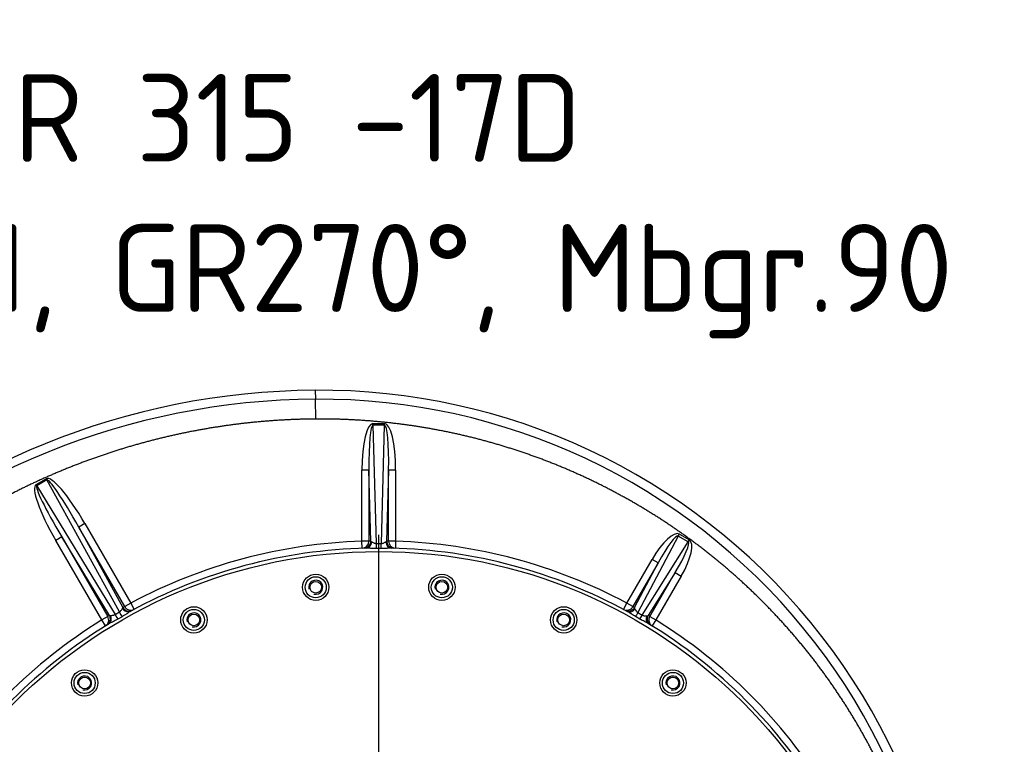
# Model space of a CAD drawing. Header units: metres. Extents: x -270273 to 328371, y -146885 to 591473.
# Tile 465 of 473: x 154677 to 155237, y 438090 to 438503. Entities that reach past the tile are written whole.
import ezdxf
from ezdxf import colors
from ezdxf.entities.mleader import LeaderData, LeaderLine
from ezdxf.math import Vec2, Vec3

# ---------------------------------------------------------------- set-up
doc = ezdxf.new("R2010")
doc.units = ezdxf.units.M
doc.layers.get('0').update_dxf_attribs({"color": 151})
doc.layers.add('Iv-status-nieuw', color=170, linetype='Continuous')
doc.layers.add('Rahmen', color=7, linetype='Continuous')
doc.styles.get("Standard").update_dxf_attribs({"font": 'iv-font.shx'})

# ---------------------------------------------------------------- blocks, each defined once
blk = doc.blocks.new('_Dot')
at = {"color": 0, "linetype": 'ByBlock', "lineweight": -2}
blk.add_line((-0.5, 0), (-1, 0), dxfattribs=at)
at = {"color": 0, "linetype": 'ByBlock', "const_width": 0.5}
blk.add_lwpolyline([(-0.25, 0, 1), (0.25, 0, 1)], format="xyb", close=True, dxfattribs=at)
blk = doc.blocks.new('Ventilator 2 Z.A.Z.')
for p, q in [((52848.88, -11754.05), (52849.25, -11759.15)), ((52849.33, -11770.45), (52849.25, -11759.15)), ((52881.88, -11773.02), (52888.48, -11773.02)), ((52881.88, -11773.96), (52881.88, -11773.02)), ((52888.48, -11773.96), (52888.48, -11773.02)), ((52881.88, -11773.96), (52883.73, -11841.25)), ((52888.48, -11773.96), (52881.88, -11773.96)), ((52886.63, -11841.25), (52888.48, -11773.96)), ((52875.61, -11840.01), (52875.61, -11799.54)), ((52879.59, -11799.54), (52875.61, -11799.54)), ((52880.7, -11839.98), (52879.59, -11799.54)), ((52879.59, -11799.54), (52879.59, -11840.01)), ((52890.78, -11799.54), (52889.66, -11839.98)), ((52890.78, -11840.01), (52890.78, -11799.54)), ((52894.75, -11799.54), (52890.78, -11799.54)), ((52894.75, -11799.54), (52894.75, -11840.01)), ((52690.19, -11807.74), (52695.92, -11804.44)), ((52696.3, -11805.09), (52690.57, -11808.39)), ((52695.92, -11804.44), (52696.3, -11805.09)), ((52737.55, -11880.28), (52696.3, -11805.09)), ((52690.19, -11807.74), (52690.57, -11808.39)), ((52690.57, -11808.39), (52735.06, -11881.72)), ((52717.9, -11829.98), (52714.46, -11831.97)), ((52714.46, -11831.97), (52739.6, -11877.79)), ((52740.6, -11877.25), (52714.46, -11831.97)), ((52717.9, -11829.98), (52744.05, -11875.26)), ((52704.77, -11837.56), (52701.33, -11839.55)), ((52727.47, -11884.83), (52701.33, -11839.55)), ((52731.88, -11882.25), (52704.77, -11837.56)), ((52704.77, -11837.56), (52730.91, -11882.85)), ((52875.74, -11844.01), (52875.61, -11840.01)), ((52879.59, -11840.01), (52875.61, -11840.01)), ((52885.18, -12136.23), (52885.18, -11836.36)), ((52894.75, -11840.01), (52890.78, -11840.01)), ((52894.75, -11840.01), (52894.62, -11844.01)), ((53055.63, -11837.07), (53032.6, -11880.6)), ((53035.13, -11882.06), (53061.32, -11840.35)), ((53055.63, -11837.07), (53056.25, -11836)), ((53061.32, -11840.35), (53055.63, -11837.07)), ((53056.25, -11836), (53061.93, -11839.28)), ((53061.32, -11840.35), (53061.93, -11839.28)), ((52883.73, -11841.25), (52886.63, -11841.25)), ((52886.61, -11844.16), (52883.75, -11844.16)), ((53026.32, -11875.26), (53040.72, -11850.32)), ((53044.16, -11852.3), (53040.72, -11850.32)), ((53044.16, -11852.3), (53029.76, -11877.25)), ((53030.7, -11877.76), (53044.16, -11852.3)), ((53053.85, -11857.9), (53038.54, -11882.28)), ((53039.45, -11882.85), (53053.85, -11857.9)), ((53057.3, -11859.89), (53042.89, -11884.83)), ((53053.85, -11857.9), (53057.3, -11859.89)), ((52744.05, -11875.26), (52740.6, -11877.25)), ((52744.05, -11875.26), (52745.93, -11878.79)), ((53024.43, -11878.79), (53026.32, -11875.26)), ((53029.76, -11877.25), (53026.32, -11875.26)), ((52730.91, -11882.85), (52727.47, -11884.83)), ((52729.58, -11888.23), (52727.47, -11884.83)), ((52735.06, -11881.72), (52737.55, -11880.28)), ((52739.08, -11882.96), (52736.62, -11884.38)), ((53033.8, -11884.33), (53031.31, -11882.89)), ((53032.6, -11880.6), (53035.13, -11882.06)), ((53039.45, -11882.85), (53042.89, -11884.83)), ((53042.89, -11884.83), (53040.78, -11888.23))]:
    blk.add_line(p, q)
for centre, radius in [((52885.18, -12138.86), 293), ((52849.29, -11866.21), 7.5), ((52849.29, -11866.21), 6), ((52849.29, -11866.21), 6), ((52849.29, -11866.21), 3.32), ((52921.08, -11866.21), 7.5), ((52921.08, -11866.21), 6), ((52921.08, -11866.21), 6), ((52921.08, -11866.21), 3.32), ((52779.94, -11884.79), 7.5), ((52779.94, -11884.79), 6), ((52779.94, -11884.79), 6), ((52990.42, -11884.79), 7.5), ((52990.42, -11884.79), 6), ((52990.42, -11884.79), 6), ((52779.94, -11884.79), 3.32), ((52990.42, -11884.79), 3.32), ((52717.77, -11920.69), 7.5), ((53052.59, -11920.69), 7.5), ((52717.77, -11920.69), 6), ((52717.77, -11920.69), 6), ((52717.77, -11920.69), 3.32), ((53052.59, -11920.69), 6), ((53052.59, -11920.69), 6), ((53052.59, -11920.69), 3.32)]:
    blk.add_circle(centre, radius)
for centre, radius, start, end in [((52852, -12172.04), 418, 90.4278, 175.4473), ((52851.58, -12115.52), 361.48, 348.3021, 90.4278), ((52851.85, -12172.19), 413.04, 90.361, 175.3811), ((52851.46, -12115.37), 356.22, 348.2259, 90.3557), ((52885.18, -12138.86), 299, 91.8342, 118.1658), ((52889.16, -12138.86), 299, 91.6208, 91.8342), ((52881.21, -12138.86), 299, 88.1658, 88.3792), ((52885.18, -12138.86), 299, 61.8342, 88.1658), ((52885.18, -12138.86), 295, 91.3952, 118.585), ((52885.18, -12138.86), 295, 61.3595, 88.6048), ((52849.29, -11866.21), 4, 255, 195), ((52921.08, -11866.21), 4, 255, 195), ((52881.74, -12140.84), 299, 118.1658, 118.3841), ((52888.62, -12140.84), 299, 61.6294, 61.8342), ((52885.18, -12138.86), 299, 121.8342, 148.1658), ((52888.62, -12136.87), 299, 121.6159, 121.8342), ((52779.94, -11884.79), 4, 255, 195), ((52990.42, -11884.79), 4, 255, 195), ((52881.74, -12136.87), 299, 58.1658, 58.3706), ((52885.18, -12138.86), 299, 31.8342, 58.1658), ((52885.18, -12138.86), 295, 121.415, 148.5719), ((52885.18, -12138.86), 295, 31.288, 58.6405), ((52717.77, -11920.69), 4, 255, 195), ((53052.59, -11920.69), 4, 255, 195)]:
    blk.add_arc(centre, radius, start, end)
for centre, major_axis, ratio, start_param, end_param in [((52882.66, -11802.82), (0.82, -29.81), 0.23476, 3.135131, 4.595666), ((52887.71, -11802.82), (-0.82, -29.81), 0.23476, 1.687519, 3.148055), ((52882.66, -11802.82), (0.79, -28.87), 0.103883, 3.135131, 4.595666), ((52887.71, -11802.82), (-0.79, -28.87), 0.103883, 1.687519, 3.148055), ((52713.87, -11837.09), (17.92, -32.67), 0.187845, 1.686308, 3.145687), ((52713.87, -11837.09), (17.56, -32.01), 0.082162, 1.686308, 3.145687), ((52709.5, -11839.62), (19.33, -31.86), 0.187845, 3.137499, 4.596877), ((52709.5, -11839.62), (18.94, -31.22), 0.082162, 3.137499, 4.596877), ((53045.61, -11855.95), (-10.57, -19.99), 0.309559, 3.130103, 4.593055), ((52875.61, -11840.01), (-0.13, 4), 0.993565, 3.141593, 4.680582), ((52876.72, -11839.98), (-0.11, 4), 0.993567, 3.141593, 4.684282), ((52877.9, -11839.95), (-0.1, 4), 0.832484, 3.141593, 4.581963), ((52892.46, -11839.95), (-0.1, -4), 0.832484, 4.842815, 6.283185), ((52893.64, -11839.98), (-0.11, -4), 0.993567, 4.740496, 6.283185), ((52894.75, -11840.01), (-0.13, -4), 0.993565, 4.744196, 6.283185), ((53045.61, -11855.95), (-9.99, -18.89), 0.140354, 3.130103, 4.593055), ((53049.98, -11858.47), (-11.37, -18.1), 0.140354, 1.69013, 3.153082), ((53049.98, -11858.47), (-12.02, -19.15), 0.309559, 1.69013, 3.153082), ((52883.73, -11840.31), (0.02, -4), 0.001257, -1.333741, -0.274991), ((52886.63, -11840.31), (-0.02, -4), 0.001257, 0.274991, 1.333741), ((52742.12, -11876.3), (1.91, -3.51), 0.847856, 4.815887, 6.283185), ((52743.04, -11875.8), (1.9, -3.52), 0.993567, 4.74041, 6.283185), ((52744.05, -11875.26), (1.89, -3.53), 0.993565, 4.744196, 6.283185), ((53026.32, -11875.26), (1.89, 3.53), 0.993565, 3.141593, 4.680582), ((53027.26, -11875.77), (-1.9, -3.52), 0.993567, 0, 1.54254), ((53028.5, -11876.44), (-1.92, -3.51), 0.807068, 0, 1.391301), ((52727.47, -11884.83), (-2.11, 3.4), 0.993565, 3.141593, 4.680582), ((52728.44, -11884.23), (-2.1, 3.41), 0.993567, 3.141593, 4.684368), ((52729.33, -11883.69), (-2.08, 3.41), 0.847856, 3.141593, 4.608891), ((52734.68, -11881.06), (2.02, -3.45), 0.000978, -1.381787, -0.28746), ((52737.18, -11879.63), (1.98, -3.47), 0.000978, 0.28746, 1.381787), ((53033.22, -11879.53), (-1.98, -3.47), 0.001737, -1.255869, -0.255418), ((53035.75, -11880.98), (-2.02, -3.45), 0.001737, 0.255418, 1.255869), ((53040.78, -11883.54), (-2.08, -3.42), 0.807068, 4.891884, 6.283185), ((53041.98, -11884.27), (-2.1, -3.41), 0.993567, 4.740645, 6.283185), ((53042.89, -11884.83), (-2.11, -3.4), 0.993565, 4.744196, 6.283185)]:
    blk.add_ellipse(centre, major_axis=major_axis, ratio=ratio, start_param=start_param, end_param=end_param)
for points, degree, knots in [([(52849.33, -11770.45), (52830.71, -11770.57), (52812.15, -11772.51), (52793.65, -11774.45), (52775.38, -11778.18), (52757.16, -11781.9), (52739.34, -11787.36), (52721.59, -11792.81), (52704.4, -11799.95), (52687.27, -11807.06), (52670.86, -11815.78), (52654.51, -11824.47), (52639.02, -11834.68), (52623.59, -11844.85), (52609.15, -11856.45), (52594.77, -11868), (52581.5, -11880.86), (52568.27, -11893.68), (52556.27, -11907.69), (52544.31, -11921.64), (52533.67, -11936.66), (52523.06, -11951.62), (52513.84, -11967.51), (52504.65, -11983.35), (52496.92, -11999.99), (52489.21, -12016.56), (52483.01, -12033.8), (52476.83, -12050.98), (52472.19, -12068.67), (52467.56, -12086.31), (52464.51, -12104.34), (52461.46, -12122.31), (52460, -12140.52)], 2, [0, 0, 0, 0.0625, 0.0625, 0.125, 0.125, 0.1875, 0.1875, 0.25, 0.25, 0.3125, 0.3125, 0.375, 0.375, 0.4375, 0.4375, 0.5, 0.5, 0.5625, 0.5625, 0.625, 0.625, 0.6875, 0.6875, 0.75, 0.75, 0.8125, 0.8125, 0.875, 0.875, 0.9375, 0.9375, 1, 1, 1]), ([(53204.2, -12141.47), (53205.3, -12125.41), (53204.87, -12109.28), (53204.34, -12089.61), (53201.56, -12070.09), (53198.79, -12050.64), (53193.8, -12031.6), (53188.84, -12012.62), (53181.74, -11994.3), (53174.67, -11976.04), (53165.56, -11958.67), (53156.49, -11941.36), (53145.53, -11925.16), (53134.6, -11909.01), (53121.92, -11894.17), (53109.28, -11879.38), (53095.07, -11866.06), (53080.91, -11852.8), (53065.35, -11841.15), (53049.84, -11829.56), (53033.14, -11819.71), (53016.49, -11809.9), (52998.85, -11801.95), (52981.27, -11794.03), (52962.9, -11788.05), (52944.59, -11782.08), (52925.71, -11778.12), (52906.89, -11774.16), (52887.71, -11772.24), (52868.59, -11770.32), (52849.33, -11770.45)], 2, [0, 0, 0, 0.055204, 0.055204, 0.122689, 0.122689, 0.190175, 0.190175, 0.25766, 0.25766, 0.325146, 0.325146, 0.392631, 0.392631, 0.460117, 0.460117, 0.527602, 0.527602, 0.595087, 0.595087, 0.662573, 0.662573, 0.730058, 0.730058, 0.797544, 0.797544, 0.865029, 0.865029, 0.932515, 0.932515, 1, 1, 1]), ([(52880.7, -11839.98), (52880.73, -11840.05), (52880.79, -11840.12), (52880.96, -11840.26), (52881.07, -11840.32), (52881.22, -11840.39)], 3, [0, 0, 0, 0, 0.5, 0.5, 1, 1, 1, 1]), ([(52881.22, -11840.39), (52881.36, -11840.45), (52881.51, -11840.53), (52881.86, -11840.7), (52882.06, -11840.8), (52882.37, -11840.94), (52882.48, -11840.98), (52882.71, -11841.06), (52882.83, -11841.1), (52883.07, -11841.17), (52883.2, -11841.2), (52883.46, -11841.24), (52883.6, -11841.25), (52883.73, -11841.25)], 3, [0, 0, 0, 0, 0.25, 0.25, 0.5, 0.5, 0.625, 0.625, 0.75, 0.75, 0.875, 0.875, 1, 1, 1, 1]), ([(52886.63, -11841.25), (52886.9, -11841.25), (52887.16, -11841.2), (52887.66, -11841.07), (52887.89, -11840.98), (52888.31, -11840.8), (52888.5, -11840.7), (52888.85, -11840.53), (52889.01, -11840.45), (52889.15, -11840.39)], 3, [0, 0, 0, 0, 0.25, 0.25, 0.5, 0.5, 0.75, 0.75, 1, 1, 1, 1]), ([(52889.15, -11840.39), (52889.29, -11840.32), (52889.4, -11840.26), (52889.58, -11840.12), (52889.63, -11840.05), (52889.66, -11839.98)], 3, [0, 0, 0, 0, 0.5, 0.5, 1, 1, 1, 1]), ([(52883.75, -11844.16), (52883.22, -11844.16), (52882.7, -11844.16), (52881.67, -11844.12), (52881.17, -11844.09), (52880.43, -11844.05), (52880.18, -11844.03), (52879.7, -11844), (52879.47, -11843.99), (52879.02, -11843.96), (52878.81, -11843.95), (52878.39, -11843.94), (52878.19, -11843.94), (52878, -11843.94)], 3, [0, 0, 0, 0, 0.25, 0.25, 0.5, 0.5, 0.625, 0.625, 0.75, 0.75, 0.875, 0.875, 1, 1, 1, 1]), ([(52892.36, -11843.94), (52891.99, -11843.94), (52891.57, -11843.95), (52890.9, -11843.99), (52890.67, -11844), (52890.19, -11844.03), (52889.95, -11844.05), (52889.21, -11844.09), (52888.71, -11844.12), (52887.67, -11844.16), (52887.14, -11844.16), (52886.61, -11844.16)], 3, [0, 0, 0, 0, 0.25, 0.25, 0.375, 0.375, 0.5, 0.5, 0.75, 0.75, 1, 1, 1, 1]), ([(52737.55, -11880.28), (52737.79, -11880.13), (52738, -11879.97), (52738.37, -11879.6), (52738.53, -11879.42), (52738.81, -11879.05), (52738.94, -11878.86), (52739.16, -11878.54), (52739.26, -11878.39), (52739.36, -11878.28)], 3, [0, 0, 0, 0, 0.25, 0.25, 0.5, 0.5, 0.75, 0.75, 1, 1, 1, 1]), ([(52744.04, -11879.82), (52743.71, -11879.99), (52743.36, -11880.22), (52742.78, -11880.6), (52742.59, -11880.73), (52742.18, -11881), (52741.98, -11881.14), (52741.35, -11881.56), (52740.91, -11881.84), (52740.01, -11882.41), (52739.55, -11882.69), (52739.08, -11882.96)], 3, [0, 0, 0, 0, 0.25, 0.25, 0.375, 0.375, 0.5, 0.5, 0.75, 0.75, 1, 1, 1, 1]), ([(52739.36, -11878.28), (52739.44, -11878.18), (52739.51, -11878.09), (52739.59, -11877.92), (52739.61, -11877.85), (52739.6, -11877.79)], 3, [0, 0, 0, 0, 0.5, 0.5, 1, 1, 1, 1]), ([(53030.7, -11877.76), (53030.68, -11877.87), (53030.69, -11877.99), (53030.76, -11878.27), (53030.84, -11878.42), (53030.94, -11878.59)], 3, [0, 0, 0, 0, 0.5, 0.5, 1, 1, 1, 1]), ([(53030.94, -11878.59), (53031.03, -11878.72), (53031.12, -11878.88), (53031.32, -11879.2), (53031.43, -11879.38), (53031.69, -11879.75), (53031.83, -11879.93), (53032.09, -11880.2), (53032.18, -11880.29), (53032.38, -11880.45), (53032.49, -11880.53), (53032.6, -11880.6)], 3, [0, 0, 0, 0, 0.25, 0.25, 0.5, 0.5, 0.75, 0.75, 0.875, 0.875, 1, 1, 1, 1]), ([(52736.62, -11884.38), (52736.15, -11884.65), (52735.68, -11884.91), (52734.75, -11885.4), (52734.29, -11885.63), (52733.61, -11885.97), (52733.38, -11886.08), (52732.94, -11886.3), (52732.73, -11886.4), (52732.12, -11886.71), (52731.73, -11886.91), (52731.42, -11887.1)], 3, [0, 0, 0, 0, 0.25, 0.25, 0.5, 0.5, 0.625, 0.625, 0.75, 0.75, 1, 1, 1, 1]), ([(52731.88, -11882.25), (52731.93, -11882.28), (52732, -11882.3), (52732.19, -11882.31), (52732.3, -11882.3), (52732.43, -11882.28)], 3, [0, 0, 0, 0, 0.5, 0.5, 1, 1, 1, 1]), ([(52732.43, -11882.28), (52732.57, -11882.25), (52732.75, -11882.24), (52733.14, -11882.21), (52733.36, -11882.19), (52733.7, -11882.15), (52733.82, -11882.13), (52734.06, -11882.08), (52734.19, -11882.05), (52734.44, -11881.98), (52734.57, -11881.94), (52734.81, -11881.84), (52734.94, -11881.78), (52735.06, -11881.72)], 3, [0, 0, 0, 0, 0.25, 0.25, 0.5, 0.5, 0.625, 0.625, 0.75, 0.75, 0.875, 0.875, 1, 1, 1, 1]), ([(53031.31, -11882.89), (53030.86, -11882.64), (53030.43, -11882.38), (53029.59, -11881.86), (53029.18, -11881.6), (53028.58, -11881.21), (53028.39, -11881.08), (53028, -11880.82), (53027.81, -11880.7), (53027.26, -11880.35), (53026.91, -11880.13), (53026.58, -11879.95)], 3, [0, 0, 0, 0, 0.25, 0.25, 0.5, 0.5, 0.625, 0.625, 0.75, 0.75, 1, 1, 1, 1]), ([(53038.7, -11886.95), (53038.38, -11886.76), (53038.02, -11886.56), (53037.25, -11886.16), (53036.83, -11885.95), (53035.98, -11885.52), (53035.55, -11885.3), (53034.68, -11884.83), (53034.23, -11884.58), (53033.8, -11884.33)], 3, [0, 0, 0, 0, 0.25, 0.25, 0.5, 0.5, 0.75, 0.75, 1, 1, 1, 1]), ([(53035.13, -11882.06), (53035.25, -11882.12), (53035.36, -11882.17), (53035.61, -11882.26), (53035.73, -11882.3), (53036.09, -11882.39), (53036.33, -11882.43), (53036.77, -11882.47), (53036.98, -11882.47), (53037.36, -11882.48), (53037.54, -11882.49), (53037.7, -11882.49)], 3, [0, 0, 0, 0, 0.125, 0.125, 0.25, 0.25, 0.5, 0.5, 0.75, 0.75, 1, 1, 1, 1]), ([(53037.7, -11882.49), (53037.9, -11882.5), (53038.06, -11882.49), (53038.34, -11882.42), (53038.46, -11882.36), (53038.54, -11882.28)], 3, [0, 0, 0, 0, 0.5, 0.5, 1, 1, 1, 1])]:
    blk.add_open_spline(points, degree=degree, knots=knots)

msp = doc.modelspace()

# ---------------------------------------------------------------- block references
at = {"layer": 'Iv-status-nieuw'}
msp.add_blockref('Ventilator 2 Z.A.Z.', (101996.1471, 450045.9375), dxfattribs=at)

# ---------------------------------------------------------------- leaders
at = {"layer": 'Rahmen', "color": 7, "linetype": 'Continuous'}
ml = msp.add_multileader_mtext('Standard', dxfattribs=at)
ml.set_content('\\pxsm0.9;{\\fSolid Edge ISO|b1|i0|c0|p34;VENTILATOR 1 (V42600)}', color=7)
ml.set_leader_properties()
ml.set_arrow_properties(name='DOT')
ml.build(insert=Vec2(0, 0))
ml.multileader.update_dxf_attribs({"leader_type": 0, "dogleg_length": 0, "arrow_head_size": 50})
ctx = ml.context
ctx.base_point, ctx.char_height, ctx.arrow_head_size, ctx.landing_gap_size, ctx.plane_origin = Vec3(153967.9422, 442413.0757), 50, 50, 17.5, Vec3(149169.2122, 441836.9358)
ctx.text_align_type = 1
notes = []
notes.append((ctx, [(0, (0, 0, 0), (0, 0), (1, 0), 1, [])]))
ctx.mtext.insert, ctx.mtext.width, ctx.mtext.alignment = Vec3(154440.2041, 442446.409), 995.555187, 2
ml = msp.add_multileader_mtext('Standard', dxfattribs=at)
ml.set_content('\\pxsm0.9;{\\fSolid Edge ISO|b0|i0|c0|p34;DS1, GR135°, Mbgr.90}', color=7)
ml.set_leader_properties()
ml.set_arrow_properties(name='DOT')
ml.build(insert=Vec2(0, 0))
ml.multileader.update_dxf_attribs({"leader_type": 0, "dogleg_length": 0, "arrow_head_size": 50})
ctx = ml.context
ctx.base_point, ctx.char_height, ctx.arrow_head_size, ctx.landing_gap_size, ctx.plane_origin = Vec3(153983.9754, 442101.6998), 50, 50, 17.5, Vec3(150326.6866, 441596.0885)
ctx.text_align_type = 1
notes.append((ctx, [(0, (0, 0, 0), (0, 0), (1, 0), 1, [])]))
ctx.mtext.insert, ctx.mtext.alignment = Vec3(154406.2373, 442135.0331), 2
ml = msp.add_multileader_mtext('Standard', dxfattribs=at)
ml.set_content('\\pxsm0.9;{\\fSolid Edge ISO|b1|i0|c0|p34;%%C315}', color=7)
ml.set_leader_properties()
ml.set_arrow_properties(name='DOT')
ml.build(insert=Vec2(0, 0))
ml.multileader.update_dxf_attribs({"leader_type": 0, "dogleg_length": 0, "arrow_head_size": 50})
ctx = ml.context
ctx.base_point, ctx.char_height, ctx.arrow_head_size, ctx.landing_gap_size, ctx.plane_origin = Vec3(155141.5835, 441267.8761), 50, 50, 17.5, Vec3(151368.4114, 440683.4029)
ctx.text_align_type = 1
notes.append((ctx, [(0, (0, 0, 0), (0, 0), (1, 0), 1, [])]))
ctx.mtext.insert, ctx.mtext.alignment = Vec3(155241.2264, 441292.8761), 2
ml = msp.add_multileader_mtext('Standard', dxfattribs=at)
ml.set_content('\\pxsm0.9;{\\fSolid Edge ISO|b1|i0|c0|p34;VENTILATOR 2 (V42700)}', color=7)
ml.set_leader_properties()
ml.set_arrow_properties(name='DOT')
ml.build(insert=Vec2(0, 0))
ml.multileader.update_dxf_attribs({"leader_type": 0, "dogleg_length": 0, "arrow_head_size": 50})
ctx = ml.context
ctx.base_point, ctx.char_height, ctx.arrow_head_size, ctx.landing_gap_size, ctx.plane_origin = Vec3(154650.7196, 438617.732), 50, 50, 17.5, Vec3(150117.8651, 438041.5921)
ctx.text_align_type = 1
notes.append((ctx, [(0, (0, 0, 0), (0, 0), (1, 0), 1, [])]))
ctx.mtext.insert, ctx.mtext.width, ctx.mtext.alignment = Vec3(154930.1244, 438651.0653), 995.555187, 2
ml = msp.add_multileader_mtext('Standard', dxfattribs=at)
ml.set_content('\\pxsm0.9;{\\fSolid Edge ISO|b1|i0|c0|p34;1,5 kW}', color=7)
ml.set_leader_properties()
ml.set_arrow_properties(name='DOT')
ml.build(insert=Vec2(0, 0))
ml.multileader.update_dxf_attribs({"leader_type": 0, "dogleg_length": 0, "arrow_head_size": 50})
ctx = ml.context
ctx.base_point, ctx.char_height, ctx.arrow_head_size, ctx.landing_gap_size, ctx.plane_origin = Vec3(154458.3231, 438536.4387), 50, 50, 17.5, Vec3(150806.5795, 437956.7274)
ctx.text_align_type = 1
notes.append((ctx, [(0, (0, 0, 0), (0, 0), (1, 0), 1, [])]))
ctx.mtext.insert, ctx.mtext.alignment = Vec3(154597.2517, 438566.2006), 2
ml = msp.add_multileader_mtext('Standard', dxfattribs=at)
ml.set_content('{\\pxsm0.9;\\fSolid Edge ISO|b1||i0||c0|p34;\\W1.;HF R 315 -17D\\P}', color=7)
ml.set_leader_properties()
ml.set_arrow_properties(name='DOT')
ml.build(insert=Vec2(0, 0))
ml.multileader.update_dxf_attribs({"leader_type": 0, "dogleg_length": 0, "arrow_head_size": 50})
ctx = ml.context
ctx.base_point, ctx.char_height, ctx.arrow_head_size, ctx.landing_gap_size, ctx.plane_origin = Vec3(154597.752, 438446.6023), 50, 50, 17.5, Vec3(151113.073, 437862.4544)
ctx.text_align_type = 1
notes.append((ctx, [(0, (0, 0, 0), (0, 0), (1, 0), 1, [])]))
ctx.mtext.insert, ctx.mtext.alignment = Vec3(154782.3165, 438471.9276), 2
ml = msp.add_multileader_mtext('Standard', dxfattribs=at)
ml.set_content('{\\pxsm0.9;\\fSolid Edge ISO|b0||i0||c0|p34;\\W1.;DS1, GR270°, Mbgr.90\\P}', color=7)
ml.set_leader_properties()
ml.set_arrow_properties(name='DOT')
ml.build(insert=Vec2(0, 0))
ml.multileader.update_dxf_attribs({"leader_type": 0, "dogleg_length": 0, "arrow_head_size": 50})
ctx = ml.context
ctx.base_point, ctx.char_height, ctx.arrow_head_size, ctx.landing_gap_size, ctx.plane_origin = Vec3(154626.9716, 438354.9535), 50, 50, 17.5, Vec3(151218.8329, 437847.5338)
ctx.text_align_type = 1
notes.append((ctx, [(0, (0, 0, 0), (0, 0), (1, 0), 1, [])]))
ctx.mtext.insert, ctx.mtext.alignment = Vec3(154893.6216, 438386.4785), 2
for ctx, leaders in notes:
    for number, flags, end, landing, length, lines in leaders:
        leader = LeaderData()
        leader.index, (leader.has_last_leader_line, leader.has_dogleg_vector, leader.attachment_direction) = number, flags
        leader.last_leader_point, leader.dogleg_vector, leader.dogleg_length = Vec3(end), Vec3(landing), length
        for number, points, colour, breaks in lines:
            line = LeaderLine()
            line.index, line.vertices, line.color, line.breaks = number, Vec3.list(points), colors.encode_raw_color(colour), breaks
            leader.lines.append(line)
        ctx.leaders.append(leader)

doc.saveas('drawing.dxf')
